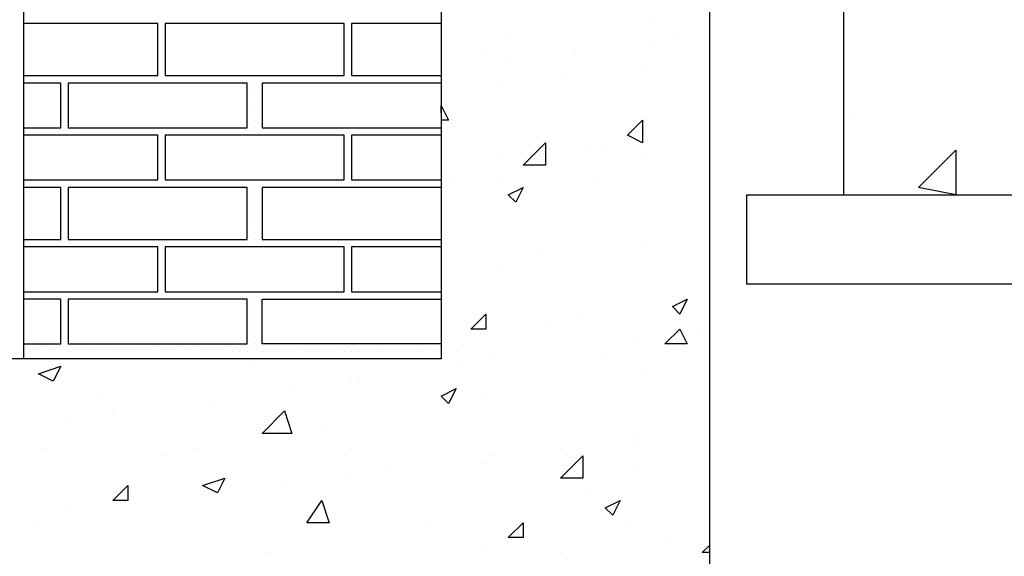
# Model space of a CAD drawing. Header units: metres. Extents: x 5.7 to 89.8, y 4 to 63.5.
# Tile 279 of 475: x 57.3 to 58.6, y 9.9 to 10.6. Entities that reach past the tile are written whole.
import ezdxf

# ---------------------------------------------------------------- set-up
doc = ezdxf.new("R2010")
doc.units = ezdxf.units.M
doc.header["$MEASUREMENT"] = 0
for name, color, linetype in [('PDF17_hatch', 7, 'Continuous'), ('PDF17_hatch-borshi', 7, 'Continuous'), ('PDF17_wall', 7, 'Continuous')]:
    doc.layers.add(name, color=color, linetype=linetype)

msp = doc.modelspace()

# ---------------------------------------------------------------- linework, layer by layer
at = {"layer": 'PDF17_hatch', "lineweight": 25}
for points in [[(58.1371, 10.5622), (58.1371, 10.5622)], [(57.9541, 10.543), (57.9541, 10.543)], [(58.1757, 10.543), (58.1757, 10.543)], [(58.1371, 10.5333), (58.1371, 10.5333)], [(57.9252, 10.5237), (57.9252, 10.5237)], [(57.9541, 10.5141), (57.9541, 10.5141)], [(58.0408, 10.5237), (58.0408, 10.5237)], [(58.1275, 10.5044), (58.1275, 10.5044)], [(58.0216, 10.4948), (58.0216, 10.4948)], [(57.9445, 10.4852), (57.9445, 10.4852)], [(58.2142, 10.4852), (58.2142, 10.4852)], [(57.8675, 10.4466), (57.8675, 10.4563), (57.8771, 10.437), (57.8675, 10.437)], [(58.3972, 10.4466), (58.3972, 10.4466)], [(57.9445, 10.3889), (57.9445, 10.3889)], [(58.0601, 10.3985), (58.0601, 10.3985)], [(58.0793, 10.3985), (58.0793, 10.3985)], [(58.1275, 10.3889), (58.1275, 10.3889)], [(57.8771, 10.36), (57.8771, 10.36)], [(57.9445, 10.36), (57.9445, 10.36)], [(58.0697, 10.36), (58.0697, 10.36)], [(58.2142, 10.2925), (58.2142, 10.2925)], [(58.1275, 10.2733), (58.1275, 10.2733)], [(57.9927, 10.2636), (57.9927, 10.2636)], [(57.9445, 10.2444), (57.9445, 10.2444)], [(58.0505, 10.1866), (58.0505, 10.1866)], [(58.0023, 10.177), (58.0023, 10.177)], [(58.1853, 10.1673), (58.1853, 10.1673)], [(58.2046, 10.1673), (58.2046, 10.1673)], [(58.1179, 10.1481), (58.1179, 10.1481)], [(58.1179, 10.1481), (58.1179, 10.1481)], [(57.8867, 10.1384), (57.8867, 10.1384)], [(57.9349, 10.1288), (57.9349, 10.1288)], [(58.0793, 10.1288), (58.0793, 10.1288)], [(57.6267, 10.1192), (57.6267, 10.1192)], [(57.8964, 10.1192), (57.8964, 10.1192)], [(58.1275, 10.1095), (58.1275, 10.1095)], [(57.7519, 10.0999), (57.7519, 10.0999)], [(57.7615, 10.0999), (57.7615, 10.0999)], [(57.6748, 10.0903), (57.6748, 10.0903)], [(57.4244, 10.0807), (57.4244, 10.0807)], [(57.5689, 10.071), (57.5689, 10.071)], [(57.9252, 10.0807), (57.9252, 10.0807)], [(57.4437, 10.0614), (57.4437, 10.0614)], [(57.3859, 10.0518), (57.3859, 10.0518)], [(57.7134, 10.0421), (57.7134, 10.0421)], [(58.1179, 10.0325), (58.1179, 10.0325)], [(58.1179, 10.0229), (58.1179, 10.0229)], [(57.357, 10.0132), (57.357, 10.0132)], [(57.5496, 10.0132), (57.5496, 10.0132)], [(58.0216, 10.0132), (58.0216, 10.0132)], [(57.5111, 10.0036), (57.5111, 10.0036)], [(57.7423, 10.0036), (57.7423, 10.0036)], [(57.9252, 9.994), (57.9252, 9.994)], [(57.9349, 10.0036), (57.9349, 10.0036)], [(57.8, 9.9843), (57.8, 9.9843)], [(58.1179, 9.9843), (58.1179, 9.9843)], [(57.7423, 9.9747), (57.7423, 9.9747)], [(57.5689, 9.9555), (57.5689, 9.9555)], [(57.5785, 9.9555), (57.5785, 9.9555)], [(57.6652, 9.9651), (57.6652, 9.9651)], [(58.0601, 9.9555), (58.0601, 9.9555)], [(57.3859, 9.9362), (57.3859, 9.9362)], [(57.3474, 9.9169), (57.3474, 9.9169)], [(57.8482, 9.9169), (57.8482, 9.9169)], [(58.1082, 9.9169), (58.1082, 9.9169)], [(58.1564, 9.8977), (58.1564, 9.8977)], [(57.6459, 9.8784), (57.6459, 9.8784)], [(57.9252, 9.888), (57.9252, 9.888)], [(58.0216, 9.8784), (58.0216, 9.8784)], [(58.2142, 9.8784), (58.2046, 9.8784), (58.2142, 9.888)]]:
    msp.add_lwpolyline(points, dxfattribs=at)
for points in [[(58.1275, 10.437), (58.1275, 10.4081), (58.1082, 10.4177)], [(58.0023, 10.3792), (57.9734, 10.3792), (58.0023, 10.4081)], [(58.532, 10.3407), (58.4839, 10.3503), (58.532, 10.3985)], [(57.9734, 10.3503), (57.9638, 10.3311), (57.9541, 10.3407)], [(58.1853, 10.2059), (58.1757, 10.1866), (58.166, 10.1962)], [(57.9252, 10.1866), (57.9252, 10.1673), (57.906, 10.1673)], [(58.1757, 10.1673), (58.1853, 10.1481), (58.1564, 10.1481)], [(57.3763, 10.1192), (57.3666, 10.0999), (57.3474, 10.1095)], [(57.8867, 10.0903), (57.8771, 10.071), (57.8675, 10.0807)], [(57.6748, 10.0325), (57.6363, 10.0325), (57.6652, 10.0614)], [(58.0505, 9.9747), (58.0216, 9.9747), (58.0505, 10.0036)], [(57.5882, 9.9747), (57.5785, 9.9555), (57.5593, 9.9651)], [(57.4629, 9.9651), (57.4629, 9.9458), (57.4437, 9.9458)], [(57.7134, 9.9458), (57.723, 9.9169), (57.6941, 9.9169)], [(58.0986, 9.9458), (58.089, 9.9266), (58.0793, 9.9362)], [(57.9734, 9.9169), (57.9734, 9.8977), (57.9541, 9.8977)]]:
    msp.add_lwpolyline(points, close=True, dxfattribs=at)
at = {"layer": 'PDF17_hatch-borshi', "lineweight": 18}
for points in [[(57.3474, 10.5622), (57.3474, 10.5622)], [(57.3474, 10.5622), (57.3474, 10.5622)], [(57.3666, 10.5622), (57.3666, 10.5622)], [(57.3666, 10.5622), (57.3666, 10.5622)], [(57.3763, 10.5622), (57.3763, 10.5622)], [(57.3955, 10.5622), (57.3955, 10.5622)], [(57.4052, 10.5622), (57.4052, 10.5622)], [(57.4052, 10.5622), (57.4052, 10.5622)], [(57.4148, 10.5622), (57.4148, 10.5622)], [(57.4341, 10.5622), (57.4341, 10.5622)], [(57.4341, 10.5622), (57.4341, 10.5622)], [(57.4437, 10.5622), (57.4437, 10.5622)], [(57.4437, 10.5622), (57.4437, 10.5622)], [(57.4533, 10.5622), (57.4533, 10.5622)], [(57.4629, 10.5622), (57.4629, 10.5622)], [(57.4629, 10.5622), (57.4629, 10.5622)], [(57.4726, 10.5622), (57.4726, 10.5622)], [(57.4726, 10.5622), (57.4726, 10.5622)], [(57.4822, 10.5622), (57.4822, 10.5622)], [(57.4822, 10.5622), (57.4822, 10.5622)], [(57.4918, 10.5622), (57.4918, 10.5622)], [(57.4918, 10.5622), (57.4918, 10.5622)], [(57.5015, 10.5622), (57.5015, 10.5622)], [(57.5015, 10.5622), (57.5015, 10.5622)], [(57.5015, 10.5622), (57.5015, 10.5622)], [(57.5111, 10.5622), (57.5111, 10.5622)], [(57.5111, 10.5526), (57.5111, 10.5526)], [(57.5207, 10.5622), (57.5207, 10.5622)], [(57.5304, 10.5622), (57.5304, 10.5622)], [(57.5304, 10.5622), (57.5304, 10.5622)], [(57.54, 10.5622), (57.54, 10.5622)], [(57.5496, 10.5622), (57.5496, 10.5622)], [(57.5593, 10.5622), (57.5593, 10.5622)], [(57.5593, 10.5622), (57.5593, 10.5622)], [(57.5785, 10.5622), (57.5785, 10.5622)], [(57.5785, 10.5622), (57.5785, 10.5622)], [(57.5785, 10.5622), (57.5785, 10.5622)], [(57.5882, 10.5622), (57.5882, 10.5622)], [(57.5882, 10.5622), (57.5882, 10.5622)], [(57.6074, 10.5622), (57.6074, 10.5622)], [(57.6074, 10.5622), (57.6074, 10.5622)], [(57.617, 10.5622), (57.617, 10.5622)], [(57.617, 10.5622), (57.617, 10.5622)], [(57.6267, 10.5622), (57.6267, 10.5622)], [(57.6267, 10.5622), (57.6267, 10.5622)], [(57.6363, 10.5622), (57.6363, 10.5622)], [(57.6363, 10.5622), (57.6363, 10.5622)], [(57.6459, 10.5622), (57.6459, 10.5622)], [(57.6459, 10.5622), (57.6459, 10.5622)], [(57.6556, 10.5622), (57.6556, 10.5622)], [(57.6556, 10.5622), (57.6556, 10.5622)], [(57.6556, 10.5622), (57.6556, 10.5622)], [(57.6652, 10.5622), (57.6652, 10.5622)], [(57.6748, 10.5622), (57.6748, 10.5622)], [(57.6748, 10.5622), (57.6748, 10.5622)], [(57.6748, 10.5622), (57.6748, 10.5622)], [(57.6845, 10.5622), (57.6845, 10.5622)], [(57.6941, 10.5622), (57.6941, 10.5622)], [(57.7037, 10.5622), (57.7037, 10.5622)], [(57.7037, 10.5622), (57.7037, 10.5622)], [(57.7326, 10.5622), (57.7326, 10.5622)], [(57.7326, 10.5622), (57.7326, 10.5622)], [(57.7326, 10.5622), (57.7326, 10.5622)], [(57.7423, 10.5526), (57.7423, 10.5526)], [(57.7423, 10.5526), (57.7423, 10.5526)], [(57.7519, 10.5622), (57.7519, 10.5622)], [(57.7519, 10.5526), (57.7519, 10.5526)], [(57.7519, 10.5526), (57.7519, 10.5526)], [(57.7615, 10.5622), (57.7615, 10.5622)], [(57.7711, 10.5622), (57.7711, 10.5622)], [(57.7808, 10.5622), (57.7808, 10.5622)], [(57.7904, 10.5622), (57.7904, 10.5622)], [(57.8, 10.5622), (57.8, 10.5622)], [(57.8097, 10.5622), (57.8097, 10.5622)], [(57.8097, 10.5622), (57.8097, 10.5622)], [(57.8193, 10.5622), (57.8193, 10.5622)], [(57.8193, 10.5622), (57.8193, 10.5622)], [(57.8289, 10.5622), (57.8289, 10.5622)], [(57.8386, 10.5622), (57.8386, 10.5622)], [(57.8482, 10.5622), (57.8482, 10.5622)], [(57.8482, 10.5622), (57.8482, 10.5622)], [(57.8482, 10.5622), (57.8482, 10.5622)], [(57.8578, 10.5622), (57.8578, 10.5622)], [(57.8578, 10.5622), (57.8578, 10.5622)], [(57.5015, 10.543), (57.5015, 10.543)], [(57.5111, 10.543), (57.5111, 10.543)], [(57.5111, 10.543), (57.5111, 10.543)], [(57.5015, 10.5333), (57.5015, 10.5333)], [(57.5111, 10.5333), (57.5111, 10.5333)], [(57.7423, 10.5333), (57.7423, 10.5333)], [(57.3281, 10.5141), (57.3281, 10.5141)], [(57.3281, 10.5141), (57.3281, 10.5141)], [(57.5015, 10.5141), (57.5015, 10.5141)], [(57.5111, 10.5237), (57.5111, 10.5237)], [(57.5111, 10.5141), (57.5111, 10.5141)], [(57.5111, 10.5141), (57.5111, 10.5141)], [(57.7423, 10.5237), (57.7423, 10.5237)], [(57.7423, 10.5237), (57.7423, 10.5237)], [(57.7423, 10.5141), (57.7423, 10.5141)], [(57.7423, 10.5141), (57.7423, 10.5141)], [(57.7423, 10.5141), (57.7423, 10.5141)], [(57.7519, 10.5237), (57.7519, 10.5237)], [(57.7519, 10.5141), (57.7519, 10.5141)], [(57.5111, 10.5044), (57.5111, 10.5044)], [(57.7519, 10.5044), (57.7519, 10.5044)], [(57.3281, 10.4948), (57.3281, 10.4948)], [(57.3377, 10.4948), (57.3377, 10.4948)], [(57.3377, 10.4948), (57.3377, 10.4948)], [(57.3474, 10.4948), (57.3474, 10.4948)], [(57.357, 10.4948), (57.357, 10.4948)], [(57.357, 10.4948), (57.357, 10.4948)], [(57.3666, 10.4948), (57.3666, 10.4948)], [(57.3666, 10.4948), (57.3666, 10.4948)], [(57.3666, 10.4948), (57.3666, 10.4948)], [(57.3955, 10.4948), (57.3955, 10.4948)], [(57.3955, 10.4948), (57.3955, 10.4948)], [(57.3955, 10.4948), (57.3955, 10.4948)], [(57.4052, 10.4948), (57.4052, 10.4948)], [(57.4244, 10.4948), (57.4244, 10.4948)], [(57.4244, 10.4948), (57.4244, 10.4948)], [(57.4341, 10.4948), (57.4341, 10.4948)], [(57.4437, 10.4948), (57.4437, 10.4948)], [(57.4533, 10.4948), (57.4533, 10.4948)], [(57.4726, 10.4948), (57.4726, 10.4948)], [(57.4726, 10.4948), (57.4726, 10.4948)], [(57.4822, 10.4948), (57.4822, 10.4948)], [(57.4918, 10.4948), (57.4918, 10.4948)], [(57.4918, 10.4948), (57.4918, 10.4948)], [(57.5015, 10.4948), (57.5015, 10.4948)], [(57.5111, 10.4948), (57.5111, 10.4948)], [(57.5111, 10.4948), (57.5111, 10.4948)], [(57.5207, 10.4948), (57.5207, 10.4948)], [(57.5207, 10.4948), (57.5207, 10.4948)], [(57.5207, 10.4948), (57.5207, 10.4948)], [(57.5304, 10.4948), (57.5304, 10.4948)], [(57.54, 10.4948), (57.54, 10.4948)], [(57.5496, 10.4948), (57.5496, 10.4948)], [(57.5496, 10.4948), (57.5496, 10.4948)], [(57.5496, 10.4948), (57.5496, 10.4948)], [(57.5689, 10.4948), (57.5689, 10.4948)], [(57.5785, 10.4948), (57.5785, 10.4948)], [(57.5882, 10.4948), (57.5882, 10.4948)], [(57.5978, 10.4948), (57.5978, 10.4948)], [(57.6074, 10.4948), (57.6074, 10.4948)], [(57.617, 10.4948), (57.617, 10.4948)], [(57.6267, 10.4948), (57.6267, 10.4948)], [(57.6363, 10.4948), (57.6363, 10.4948)], [(57.6459, 10.4948), (57.6459, 10.4948)], [(57.6556, 10.4948), (57.6556, 10.4948)], [(57.6652, 10.4948), (57.6652, 10.4948)], [(57.6652, 10.4948), (57.6652, 10.4948)], [(57.6652, 10.4948), (57.6652, 10.4948)], [(57.6748, 10.4948), (57.6748, 10.4948)], [(57.6845, 10.4948), (57.6845, 10.4948)], [(57.6941, 10.4948), (57.6941, 10.4948)], [(57.6941, 10.4948), (57.6941, 10.4948)], [(57.6941, 10.4948), (57.6941, 10.4948)], [(57.7037, 10.4948), (57.7037, 10.4948)], [(57.7134, 10.4948), (57.7134, 10.4948)], [(57.723, 10.4948), (57.723, 10.4948)], [(57.723, 10.4948), (57.723, 10.4948)], [(57.723, 10.4948), (57.723, 10.4948)], [(57.7326, 10.4948), (57.7326, 10.4948)], [(57.7326, 10.4948), (57.7326, 10.4948)], [(57.7423, 10.4948), (57.7423, 10.4948)], [(57.7423, 10.4948), (57.7423, 10.4948)], [(57.7519, 10.4948), (57.7519, 10.4948)], [(57.7711, 10.4948), (57.7711, 10.4948)], [(57.7808, 10.4948), (57.7808, 10.4948)], [(57.7808, 10.4948), (57.7808, 10.4948)], [(57.8097, 10.4948), (57.8097, 10.4948)], [(57.8097, 10.4948), (57.8097, 10.4948)], [(57.8097, 10.4948), (57.8097, 10.4948)], [(57.8289, 10.4948), (57.8289, 10.4948)], [(57.8386, 10.4948), (57.8386, 10.4948)], [(57.8482, 10.4948), (57.8482, 10.4948)], [(57.8578, 10.4948), (57.8578, 10.4948)], [(57.8578, 10.4948), (57.8578, 10.4948)], [(57.3474, 10.4852), (57.3474, 10.4852)], [(57.3763, 10.4852), (57.3763, 10.4852)], [(57.3763, 10.4852), (57.3763, 10.4852)], [(57.3859, 10.4852), (57.3859, 10.4852)], [(57.4052, 10.4852), (57.4052, 10.4852)], [(57.4052, 10.4852), (57.4052, 10.4852)], [(57.4341, 10.4852), (57.4341, 10.4852)], [(57.4437, 10.4852), (57.4437, 10.4852)], [(57.4629, 10.4852), (57.4629, 10.4852)], [(57.4629, 10.4852), (57.4629, 10.4852)], [(57.4726, 10.4852), (57.4726, 10.4852)], [(57.4822, 10.4852), (57.4822, 10.4852)], [(57.4918, 10.4852), (57.4918, 10.4852)], [(57.5207, 10.4852), (57.5207, 10.4852)], [(57.5207, 10.4852), (57.5207, 10.4852)], [(57.5496, 10.4852), (57.5496, 10.4852)], [(57.5593, 10.4852), (57.5593, 10.4852)], [(57.5785, 10.4852), (57.5785, 10.4852)], [(57.5785, 10.4852), (57.5785, 10.4852)], [(57.6074, 10.4852), (57.6074, 10.4852)], [(57.6074, 10.4852), (57.6074, 10.4852)], [(57.6267, 10.4852), (57.6267, 10.4852)], [(57.6267, 10.4852), (57.6267, 10.4852)], [(57.6363, 10.4852), (57.6363, 10.4852)], [(57.6363, 10.4852), (57.6363, 10.4852)], [(57.6459, 10.4852), (57.6459, 10.4852)], [(57.6556, 10.4852), (57.6556, 10.4852)], [(57.6556, 10.4852), (57.6556, 10.4852)], [(57.6652, 10.4852), (57.6652, 10.4852)], [(57.6652, 10.4852), (57.6652, 10.4852)], [(57.6845, 10.4852), (57.6845, 10.4852)], [(57.6941, 10.4852), (57.6941, 10.4852)], [(57.7037, 10.4852), (57.7037, 10.4852)], [(57.723, 10.4852), (57.723, 10.4852)], [(57.7326, 10.4852), (57.7326, 10.4852)], [(57.7519, 10.4852), (57.7519, 10.4852)], [(57.7519, 10.4852), (57.7519, 10.4852)], [(57.7808, 10.4852), (57.7808, 10.4852)], [(57.8193, 10.4852), (57.8193, 10.4852)], [(57.8386, 10.4852), (57.8386, 10.4852)], [(57.8482, 10.4852), (57.8482, 10.4852)], [(57.8482, 10.4852), (57.8482, 10.4852)], [(57.3763, 10.4755), (57.3763, 10.4755)], [(57.3763, 10.4755), (57.3763, 10.4755)], [(57.3763, 10.4659), (57.3763, 10.4659)], [(57.3859, 10.4755), (57.3859, 10.4755)], [(57.3859, 10.4659), (57.3859, 10.4659)], [(57.6267, 10.4755), (57.6267, 10.4755)], [(57.3281, 10.4563), (57.3281, 10.4563)], [(57.3763, 10.4563), (57.3763, 10.4563)], [(57.3859, 10.4563), (57.3859, 10.4563)], [(57.6267, 10.4563), (57.6267, 10.4563)], [(57.6267, 10.4563), (57.6267, 10.4563)], [(57.3763, 10.4466), (57.3763, 10.4466)], [(57.3859, 10.4466), (57.3859, 10.4466)], [(57.3859, 10.4466), (57.3859, 10.4466)], [(57.617, 10.4466), (57.617, 10.4466)], [(57.6363, 10.4466), (57.6363, 10.4466)], [(57.3281, 10.437), (57.3281, 10.437)], [(57.3377, 10.4274), (57.3377, 10.4274)], [(57.357, 10.4274), (57.357, 10.4274)], [(57.357, 10.4274), (57.357, 10.4274)], [(57.3666, 10.4274), (57.3666, 10.4274)], [(57.3763, 10.437), (57.3763, 10.437)], [(57.3763, 10.4274), (57.3763, 10.4274)], [(57.3763, 10.4274), (57.3763, 10.4274)], [(57.3859, 10.437), (57.3859, 10.437)], [(57.3859, 10.4274), (57.3859, 10.4274)], [(57.4341, 10.4274), (57.4341, 10.4274)], [(57.4726, 10.4274), (57.4726, 10.4274)], [(57.5111, 10.4274), (57.5111, 10.4274)], [(57.5207, 10.4274), (57.5207, 10.4274)], [(57.5304, 10.4274), (57.5304, 10.4274)], [(57.54, 10.4274), (57.54, 10.4274)], [(57.5496, 10.4274), (57.5496, 10.4274)], [(57.5496, 10.4274), (57.5496, 10.4274)], [(57.5496, 10.4274), (57.5496, 10.4274)], [(57.5689, 10.4274), (57.5689, 10.4274)], [(57.5689, 10.4274), (57.5689, 10.4274)], [(57.5882, 10.4274), (57.5882, 10.4274)], [(57.5978, 10.4274), (57.5978, 10.4274)], [(57.617, 10.437), (57.617, 10.437)], [(57.6267, 10.437), (57.6267, 10.437)], [(57.6267, 10.437), (57.6267, 10.437)], [(57.6267, 10.4274), (57.6267, 10.4274)], [(57.6267, 10.4274), (57.6267, 10.4274)], [(57.6459, 10.4274), (57.6459, 10.4274)], [(57.6652, 10.4274), (57.6652, 10.4274)], [(57.6748, 10.4274), (57.6748, 10.4274)], [(57.6941, 10.4274), (57.6941, 10.4274)], [(57.7037, 10.4274), (57.7037, 10.4274)], [(57.7134, 10.4274), (57.7134, 10.4274)], [(57.723, 10.4274), (57.723, 10.4274)], [(57.723, 10.4274), (57.723, 10.4274)], [(57.7326, 10.4274), (57.7326, 10.4274)], [(57.7423, 10.4274), (57.7423, 10.4274)], [(57.7423, 10.4274), (57.7423, 10.4274)], [(57.7423, 10.4274), (57.7423, 10.4274)], [(57.7519, 10.4274), (57.7519, 10.4274)], [(57.7711, 10.4274), (57.7711, 10.4274)], [(57.7711, 10.4274), (57.7711, 10.4274)], [(57.8, 10.4274), (57.8, 10.4274)], [(57.8097, 10.4274), (57.8097, 10.4274)], [(57.8193, 10.4274), (57.8193, 10.4274)], [(57.8482, 10.4274), (57.8482, 10.4274)], [(57.3281, 10.4177), (57.3281, 10.4177)], [(57.3377, 10.4177), (57.3377, 10.4177)], [(57.3474, 10.4177), (57.3474, 10.4177)], [(57.3666, 10.4177), (57.3666, 10.4177)], [(57.3666, 10.4177), (57.3666, 10.4177)], [(57.3763, 10.4177), (57.3763, 10.4177)], [(57.3955, 10.4177), (57.3955, 10.4177)], [(57.3955, 10.4177), (57.3955, 10.4177)], [(57.4052, 10.4177), (57.4052, 10.4177)], [(57.4244, 10.4177), (57.4244, 10.4177)], [(57.4244, 10.4177), (57.4244, 10.4177)], [(57.4437, 10.4177), (57.4437, 10.4177)], [(57.4437, 10.4177), (57.4437, 10.4177)], [(57.4533, 10.4177), (57.4533, 10.4177)], [(57.4726, 10.4177), (57.4726, 10.4177)], [(57.4822, 10.4177), (57.4822, 10.4177)], [(57.4822, 10.4177), (57.4822, 10.4177)], [(57.4918, 10.4177), (57.4918, 10.4177)], [(57.5015, 10.4177), (57.5015, 10.4177)], [(57.5015, 10.4177), (57.5015, 10.4177)], [(57.5111, 10.4177), (57.5111, 10.4177)], [(57.5111, 10.4177), (57.5111, 10.4177)], [(57.5207, 10.4177), (57.5207, 10.4177)], [(57.54, 10.4177), (57.54, 10.4177)], [(57.5689, 10.4177), (57.5689, 10.4177)], [(57.5978, 10.4177), (57.5978, 10.4177)], [(57.6267, 10.4177), (57.6267, 10.4177)], [(57.6556, 10.4177), (57.6556, 10.4177)], [(57.6845, 10.4177), (57.6845, 10.4177)], [(57.6845, 10.4177), (57.6845, 10.4177)], [(57.7037, 10.4177), (57.7037, 10.4177)], [(57.7134, 10.4177), (57.7134, 10.4177)], [(57.7423, 10.4177), (57.7423, 10.4177)], [(57.7423, 10.4177), (57.7423, 10.4177)], [(57.7711, 10.4177), (57.7711, 10.4177)], [(57.8, 10.4177), (57.8, 10.4177)], [(57.8193, 10.4177), (57.8193, 10.4177)], [(57.8386, 10.4177), (57.8386, 10.4177)], [(57.8482, 10.4177), (57.8482, 10.4177)], [(57.8578, 10.4177), (57.8578, 10.4177)], [(57.8675, 10.4177), (57.8675, 10.4177)], [(57.3281, 10.4081), (57.3281, 10.4081)], [(57.3281, 10.3889), (57.3281, 10.3889)], [(57.3281, 10.3889), (57.3281, 10.3889)], [(57.3281, 10.3792), (57.3281, 10.3792)], [(57.3281, 10.3503), (57.3281, 10.3503)], [(57.3377, 10.36), (57.3377, 10.36)], [(57.3377, 10.3503), (57.3377, 10.3503)], [(57.3474, 10.3503), (57.3474, 10.3503)], [(57.357, 10.3503), (57.357, 10.3503)], [(57.357, 10.3503), (57.357, 10.3503)], [(57.3666, 10.36), (57.3666, 10.36)], [(57.3666, 10.3503), (57.3666, 10.3503)], [(57.3666, 10.3503), (57.3666, 10.3503)], [(57.3763, 10.3503), (57.3763, 10.3503)], [(57.3763, 10.3503), (57.3763, 10.3503)], [(57.3859, 10.36), (57.3859, 10.36)], [(57.3859, 10.36), (57.3859, 10.36)], [(57.3859, 10.3503), (57.3859, 10.3503)], [(57.3955, 10.36), (57.3955, 10.36)], [(57.4052, 10.3503), (57.4052, 10.3503)], [(57.4052, 10.3503), (57.4052, 10.3503)], [(57.4148, 10.36), (57.4148, 10.36)], [(57.4148, 10.3503), (57.4148, 10.3503)], [(57.4244, 10.3503), (57.4244, 10.3503)], [(57.4341, 10.36), (57.4341, 10.36)], [(57.4341, 10.36), (57.4341, 10.36)], [(57.4437, 10.3503), (57.4437, 10.3503)], [(57.4437, 10.3503), (57.4437, 10.3503)], [(57.4533, 10.3503), (57.4533, 10.3503)], [(57.4629, 10.36), (57.4629, 10.36)], [(57.4726, 10.36), (57.4726, 10.36)], [(57.4726, 10.3503), (57.4726, 10.3503)], [(57.4726, 10.3503), (57.4726, 10.3503)], [(57.4822, 10.3503), (57.4822, 10.3503)], [(57.5015, 10.3503), (57.5015, 10.3503)], [(57.5015, 10.3503), (57.5015, 10.3503)], [(57.5015, 10.3503), (57.5015, 10.3503)], [(57.5111, 10.36), (57.5111, 10.36)], [(57.5111, 10.36), (57.5111, 10.36)], [(57.5111, 10.3503), (57.5111, 10.3503)], [(57.5207, 10.3503), (57.5207, 10.3503)], [(57.5207, 10.3503), (57.5207, 10.3503)], [(57.5207, 10.3503), (57.5207, 10.3503)], [(57.5304, 10.3503), (57.5304, 10.3503)], [(57.5304, 10.3503), (57.5304, 10.3503)], [(57.54, 10.3503), (57.54, 10.3503)], [(57.5496, 10.36), (57.5496, 10.36)], [(57.5496, 10.3503), (57.5496, 10.3503)], [(57.5496, 10.3503), (57.5496, 10.3503)], [(57.5593, 10.3503), (57.5593, 10.3503)], [(57.5593, 10.3503), (57.5593, 10.3503)], [(57.5689, 10.36), (57.5689, 10.36)], [(57.5689, 10.3503), (57.5689, 10.3503)], [(57.5689, 10.3503), (57.5689, 10.3503)], [(57.5785, 10.36), (57.5785, 10.36)], [(57.5785, 10.3503), (57.5785, 10.3503)], [(57.5882, 10.36), (57.5882, 10.36)], [(57.5882, 10.3503), (57.5882, 10.3503)], [(57.5882, 10.3503), (57.5882, 10.3503)], [(57.5978, 10.3503), (57.5978, 10.3503)], [(57.5978, 10.3503), (57.5978, 10.3503)], [(57.5978, 10.3503), (57.5978, 10.3503)], [(57.617, 10.3503), (57.617, 10.3503)], [(57.6267, 10.36), (57.6267, 10.36)], [(57.6267, 10.3503), (57.6267, 10.3503)], [(57.6267, 10.3503), (57.6267, 10.3503)], [(57.6363, 10.3503), (57.6363, 10.3503)], [(57.6459, 10.3503), (57.6459, 10.3503)], [(57.6459, 10.3503), (57.6459, 10.3503)], [(57.6556, 10.3503), (57.6556, 10.3503)], [(57.6652, 10.3503), (57.6652, 10.3503)], [(57.6748, 10.3503), (57.6748, 10.3503)], [(57.6748, 10.3503), (57.6748, 10.3503)], [(57.6845, 10.3503), (57.6845, 10.3503)], [(57.6941, 10.3503), (57.6941, 10.3503)], [(57.7037, 10.3503), (57.7037, 10.3503)], [(57.7037, 10.3503), (57.7037, 10.3503)], [(57.7037, 10.3503), (57.7037, 10.3503)], [(57.7134, 10.3503), (57.7134, 10.3503)], [(57.7134, 10.3503), (57.7134, 10.3503)], [(57.723, 10.3503), (57.723, 10.3503)], [(57.7326, 10.3503), (57.7326, 10.3503)], [(57.7423, 10.3503), (57.7423, 10.3503)], [(57.7423, 10.3503), (57.7423, 10.3503)], [(57.7423, 10.3503), (57.7423, 10.3503)], [(57.7519, 10.3503), (57.7519, 10.3503)], [(57.7519, 10.3503), (57.7519, 10.3503)], [(57.7615, 10.36), (57.7615, 10.36)], [(57.7711, 10.3503), (57.7711, 10.3503)], [(57.7711, 10.3503), (57.7711, 10.3503)], [(57.7808, 10.3503), (57.7808, 10.3503)], [(57.8, 10.3503), (57.8, 10.3503)], [(57.8, 10.3503), (57.8, 10.3503)], [(57.8193, 10.3503), (57.8193, 10.3503)], [(57.8193, 10.3503), (57.8193, 10.3503)], [(57.8289, 10.3503), (57.8289, 10.3503)], [(57.8482, 10.3503), (57.8482, 10.3503)], [(57.8578, 10.3503), (57.8578, 10.3503)], [(57.8578, 10.3503), (57.8578, 10.3503)], [(57.3763, 10.3407), (57.3763, 10.3407)], [(57.3763, 10.3407), (57.3763, 10.3407)], [(57.6267, 10.3407), (57.6267, 10.3407)], [(57.3281, 10.3311), (57.3281, 10.3311)], [(57.3763, 10.3311), (57.3763, 10.3311)], [(57.3763, 10.3311), (57.3763, 10.3311)], [(57.6267, 10.3311), (57.6267, 10.3311)], [(57.3281, 10.3214), (57.3281, 10.3214)], [(57.3281, 10.3118), (57.3281, 10.3118)], [(57.3763, 10.3118), (57.3763, 10.3118)], [(57.3859, 10.3118), (57.3859, 10.3118)], [(57.6267, 10.3214), (57.6267, 10.3214)], [(57.6267, 10.3214), (57.6267, 10.3214)], [(57.6267, 10.3118), (57.6267, 10.3118)], [(57.6267, 10.3118), (57.6267, 10.3118)], [(57.6363, 10.3214), (57.6363, 10.3214)], [(57.3281, 10.3022), (57.3281, 10.3022)], [(57.3763, 10.3022), (57.3763, 10.3022)], [(57.3763, 10.3022), (57.3763, 10.3022)], [(57.3763, 10.3022), (57.3763, 10.3022)], [(57.3859, 10.3022), (57.3859, 10.3022)], [(57.3281, 10.2925), (57.3281, 10.2925)], [(57.3763, 10.2925), (57.3763, 10.2925)], [(57.6267, 10.2925), (57.6267, 10.2925)], [(57.6267, 10.2925), (57.6267, 10.2925)], [(57.6267, 10.2925), (57.6267, 10.2925)], [(57.3281, 10.2829), (57.3281, 10.2829)], [(57.3281, 10.2829), (57.3281, 10.2829)], [(57.3281, 10.2733), (57.3281, 10.2733)], [(57.3281, 10.2733), (57.3281, 10.2733)], [(57.3377, 10.2829), (57.3377, 10.2829)], [(57.3377, 10.2733), (57.3377, 10.2733)], [(57.3474, 10.2733), (57.3474, 10.2733)], [(57.357, 10.2829), (57.357, 10.2829)], [(57.357, 10.2733), (57.357, 10.2733)], [(57.3666, 10.2829), (57.3666, 10.2829)], [(57.3666, 10.2829), (57.3666, 10.2829)], [(57.3666, 10.2829), (57.3666, 10.2829)], [(57.3763, 10.2829), (57.3763, 10.2829)], [(57.3763, 10.2733), (57.3763, 10.2733)], [(57.3859, 10.2829), (57.3859, 10.2829)], [(57.3859, 10.2829), (57.3859, 10.2829)], [(57.3955, 10.2829), (57.3955, 10.2829)], [(57.4052, 10.2829), (57.4052, 10.2829)], [(57.4052, 10.2829), (57.4052, 10.2829)], [(57.4052, 10.2733), (57.4052, 10.2733)], [(57.4148, 10.2829), (57.4148, 10.2829)], [(57.4148, 10.2829), (57.4148, 10.2829)], [(57.4341, 10.2733), (57.4341, 10.2733)], [(57.4437, 10.2829), (57.4437, 10.2829)], [(57.4437, 10.2829), (57.4437, 10.2829)], [(57.4533, 10.2733), (57.4533, 10.2733)], [(57.4629, 10.2829), (57.4629, 10.2829)], [(57.4629, 10.2733), (57.4629, 10.2733)], [(57.4822, 10.2829), (57.4822, 10.2829)], [(57.4822, 10.2733), (57.4822, 10.2733)], [(57.4822, 10.2733), (57.4822, 10.2733)], [(57.4918, 10.2829), (57.4918, 10.2829)], [(57.5015, 10.2733), (57.5015, 10.2733)], [(57.5015, 10.2733), (57.5015, 10.2733)], [(57.5015, 10.2733), (57.5015, 10.2733)], [(57.5111, 10.2829), (57.5111, 10.2829)], [(57.5111, 10.2829), (57.5111, 10.2829)], [(57.5207, 10.2829), (57.5207, 10.2829)], [(57.5304, 10.2733), (57.5304, 10.2733)], [(57.5304, 10.2733), (57.5304, 10.2733)], [(57.5304, 10.2733), (57.5304, 10.2733)], [(57.54, 10.2829), (57.54, 10.2829)], [(57.54, 10.2733), (57.54, 10.2733)], [(57.5496, 10.2829), (57.5496, 10.2829)], [(57.5496, 10.2829), (57.5496, 10.2829)], [(57.5496, 10.2733), (57.5496, 10.2733)], [(57.5593, 10.2733), (57.5593, 10.2733)], [(57.5593, 10.2733), (57.5593, 10.2733)], [(57.5689, 10.2829), (57.5689, 10.2829)], [(57.5689, 10.2829), (57.5689, 10.2829)], [(57.5785, 10.2829), (57.5785, 10.2829)], [(57.5785, 10.2733), (57.5785, 10.2733)], [(57.5882, 10.2829), (57.5882, 10.2829)], [(57.5882, 10.2829), (57.5882, 10.2829)], [(57.5882, 10.2733), (57.5882, 10.2733)], [(57.5978, 10.2829), (57.5978, 10.2829)], [(57.5978, 10.2829), (57.5978, 10.2829)], [(57.5978, 10.2733), (57.5978, 10.2733)], [(57.6074, 10.2829), (57.6074, 10.2829)], [(57.617, 10.2733), (57.617, 10.2733)], [(57.6267, 10.2829), (57.6267, 10.2829)], [(57.6267, 10.2829), (57.6267, 10.2829)], [(57.6363, 10.2733), (57.6363, 10.2733)], [(57.6459, 10.2733), (57.6459, 10.2733)], [(57.6556, 10.2829), (57.6556, 10.2829)], [(57.6652, 10.2829), (57.6652, 10.2829)], [(57.6748, 10.2829), (57.6748, 10.2829)], [(57.6748, 10.2733), (57.6748, 10.2733)], [(57.6748, 10.2733), (57.6748, 10.2733)], [(57.7037, 10.2829), (57.7037, 10.2829)], [(57.7037, 10.2829), (57.7037, 10.2829)], [(57.7037, 10.2733), (57.7037, 10.2733)], [(57.7134, 10.2733), (57.7134, 10.2733)], [(57.7134, 10.2733), (57.7134, 10.2733)], [(57.723, 10.2829), (57.723, 10.2829)], [(57.7326, 10.2829), (57.7326, 10.2829)], [(57.7326, 10.2733), (57.7326, 10.2733)], [(57.7326, 10.2733), (57.7326, 10.2733)], [(57.7423, 10.2829), (57.7423, 10.2829)], [(57.7423, 10.2829), (57.7423, 10.2829)], [(57.7519, 10.2829), (57.7519, 10.2829)], [(57.7519, 10.2829), (57.7519, 10.2829)], [(57.7519, 10.2733), (57.7519, 10.2733)], [(57.7615, 10.2829), (57.7615, 10.2829)], [(57.7615, 10.2733), (57.7615, 10.2733)], [(57.7711, 10.2829), (57.7711, 10.2829)], [(57.7711, 10.2829), (57.7711, 10.2829)], [(57.7808, 10.2829), (57.7808, 10.2829)], [(57.7808, 10.2829), (57.7808, 10.2829)], [(57.7904, 10.2829), (57.7904, 10.2829)], [(57.7904, 10.2733), (57.7904, 10.2733)], [(57.8, 10.2829), (57.8, 10.2829)], [(57.8193, 10.2829), (57.8193, 10.2829)], [(57.8193, 10.2733), (57.8193, 10.2733)], [(57.8289, 10.2829), (57.8289, 10.2829)], [(57.8482, 10.2829), (57.8482, 10.2829)], [(57.8482, 10.2733), (57.8482, 10.2733)], [(57.8578, 10.2829), (57.8578, 10.2829)], [(57.5015, 10.2636), (57.5015, 10.2636)], [(57.7519, 10.2636), (57.7519, 10.2636)], [(57.7519, 10.2636), (57.7519, 10.2636)], [(57.3281, 10.254), (57.3281, 10.254)], [(57.5015, 10.254), (57.5015, 10.254)], [(57.5015, 10.254), (57.5015, 10.254)], [(57.5111, 10.254), (57.5111, 10.254)], [(57.5111, 10.254), (57.5111, 10.254)], [(57.5111, 10.254), (57.5111, 10.254)], [(57.7423, 10.254), (57.7423, 10.254)], [(57.7423, 10.254), (57.7423, 10.254)], [(57.7519, 10.254), (57.7519, 10.254)], [(57.5015, 10.2444), (57.5015, 10.2444)], [(57.5015, 10.2444), (57.5015, 10.2444)], [(57.7423, 10.2348), (57.7423, 10.2348)], [(57.7519, 10.2444), (57.7519, 10.2444)], [(57.7519, 10.2444), (57.7519, 10.2444)], [(57.7519, 10.2348), (57.7519, 10.2348)], [(57.7519, 10.2348), (57.7519, 10.2348)], [(57.7519, 10.2348), (57.7519, 10.2348)], [(57.3281, 10.2251), (57.3281, 10.2251)], [(57.3281, 10.2251), (57.3281, 10.2251)], [(57.5015, 10.2251), (57.5015, 10.2251)], [(57.5015, 10.2251), (57.5015, 10.2251)], [(57.5111, 10.2251), (57.5111, 10.2251)], [(57.5111, 10.2251), (57.5111, 10.2251)], [(57.7519, 10.2251), (57.7519, 10.2251)], [(57.7519, 10.2251), (57.7519, 10.2251)], [(57.3281, 10.2155), (57.3281, 10.2155)], [(57.3666, 10.2155), (57.3666, 10.2155)], [(57.3666, 10.2155), (57.3666, 10.2155)], [(57.4052, 10.2155), (57.4052, 10.2155)], [(57.4148, 10.2155), (57.4148, 10.2155)], [(57.4148, 10.2155), (57.4148, 10.2155)], [(57.4341, 10.2155), (57.4341, 10.2155)], [(57.4437, 10.2155), (57.4437, 10.2155)], [(57.4437, 10.2155), (57.4437, 10.2155)], [(57.4629, 10.2155), (57.4629, 10.2155)], [(57.4918, 10.2155), (57.4918, 10.2155)], [(57.5111, 10.2155), (57.5111, 10.2155)], [(57.5111, 10.2155), (57.5111, 10.2155)], [(57.5207, 10.2155), (57.5207, 10.2155)], [(57.54, 10.2155), (57.54, 10.2155)], [(57.5689, 10.2155), (57.5689, 10.2155)], [(57.5882, 10.2155), (57.5882, 10.2155)], [(57.5882, 10.2155), (57.5882, 10.2155)], [(57.5978, 10.2155), (57.5978, 10.2155)], [(57.6074, 10.2155), (57.6074, 10.2155)], [(57.617, 10.2155), (57.617, 10.2155)], [(57.617, 10.2155), (57.617, 10.2155)], [(57.6267, 10.2155), (57.6267, 10.2155)], [(57.6267, 10.2155), (57.6267, 10.2155)], [(57.6459, 10.2155), (57.6459, 10.2155)], [(57.6652, 10.2155), (57.6652, 10.2155)], [(57.6652, 10.2155), (57.6652, 10.2155)], [(57.6941, 10.2155), (57.6941, 10.2155)], [(57.7037, 10.2155), (57.7037, 10.2155)], [(57.7134, 10.2155), (57.7134, 10.2155)], [(57.7423, 10.2155), (57.7423, 10.2155)], [(57.7423, 10.2155), (57.7423, 10.2155)], [(57.7615, 10.2155), (57.7615, 10.2155)], [(57.7808, 10.2155), (57.7808, 10.2155)], [(57.7808, 10.2155), (57.7808, 10.2155)], [(57.7904, 10.2155), (57.7904, 10.2155)], [(57.8097, 10.2155), (57.8097, 10.2155)], [(57.8193, 10.2155), (57.8193, 10.2155)], [(57.8193, 10.2155), (57.8193, 10.2155)], [(57.8578, 10.2155), (57.8578, 10.2155)], [(57.3281, 10.1962), (57.3281, 10.1962)], [(57.3377, 10.2059), (57.3377, 10.2059)], [(57.3474, 10.2059), (57.3474, 10.2059)], [(57.3474, 10.2059), (57.3474, 10.2059)], [(57.357, 10.2059), (57.357, 10.2059)], [(57.3666, 10.2059), (57.3666, 10.2059)], [(57.3763, 10.2059), (57.3763, 10.2059)], [(57.3763, 10.2059), (57.3763, 10.2059)], [(57.3763, 10.2059), (57.3763, 10.2059)], [(57.3763, 10.2059), (57.3763, 10.2059)], [(57.3859, 10.2059), (57.3859, 10.2059)], [(57.3859, 10.1962), (57.3859, 10.1962)], [(57.3955, 10.2059), (57.3955, 10.2059)], [(57.3955, 10.2059), (57.3955, 10.2059)], [(57.4052, 10.2059), (57.4052, 10.2059)], [(57.4052, 10.2059), (57.4052, 10.2059)], [(57.4341, 10.2059), (57.4341, 10.2059)], [(57.4437, 10.2059), (57.4437, 10.2059)], [(57.4629, 10.2059), (57.4629, 10.2059)], [(57.4822, 10.2059), (57.4822, 10.2059)], [(57.4918, 10.2059), (57.4918, 10.2059)], [(57.5207, 10.2059), (57.5207, 10.2059)], [(57.5207, 10.2059), (57.5207, 10.2059)], [(57.5496, 10.2059), (57.5496, 10.2059)], [(57.5496, 10.2059), (57.5496, 10.2059)], [(57.5593, 10.2059), (57.5593, 10.2059)], [(57.5593, 10.2059), (57.5593, 10.2059)], [(57.5689, 10.2059), (57.5689, 10.2059)], [(57.5785, 10.2059), (57.5785, 10.2059)], [(57.5785, 10.2059), (57.5785, 10.2059)], [(57.5978, 10.2059), (57.5978, 10.2059)], [(57.6074, 10.2059), (57.6074, 10.2059)], [(57.6074, 10.2059), (57.6074, 10.2059)], [(57.6267, 10.2059), (57.6267, 10.2059)], [(57.6267, 10.1962), (57.6267, 10.1962)], [(57.6363, 10.2059), (57.6363, 10.2059)], [(57.6363, 10.2059), (57.6363, 10.2059)], [(57.6363, 10.1962), (57.6363, 10.1962)], [(57.6556, 10.2059), (57.6556, 10.2059)], [(57.6652, 10.2059), (57.6652, 10.2059)], [(57.6748, 10.2059), (57.6748, 10.2059)], [(57.6748, 10.2059), (57.6748, 10.2059)], [(57.6941, 10.2059), (57.6941, 10.2059)], [(57.7037, 10.2059), (57.7037, 10.2059)], [(57.7134, 10.2059), (57.7134, 10.2059)], [(57.723, 10.2059), (57.723, 10.2059)], [(57.7326, 10.2059), (57.7326, 10.2059)], [(57.7326, 10.2059), (57.7326, 10.2059)], [(57.7423, 10.2059), (57.7423, 10.2059)], [(57.7519, 10.2059), (57.7519, 10.2059)], [(57.7519, 10.2059), (57.7519, 10.2059)], [(57.7519, 10.2059), (57.7519, 10.2059)], [(57.7519, 10.2059), (57.7519, 10.2059)], [(57.7615, 10.2059), (57.7615, 10.2059)], [(57.7711, 10.2059), (57.7711, 10.2059)], [(57.7808, 10.2059), (57.7808, 10.2059)], [(57.7808, 10.2059), (57.7808, 10.2059)], [(57.7904, 10.2059), (57.7904, 10.2059)], [(57.8, 10.2059), (57.8, 10.2059)], [(57.8097, 10.2059), (57.8097, 10.2059)], [(57.8289, 10.2059), (57.8289, 10.2059)], [(57.8482, 10.2059), (57.8482, 10.2059)], [(57.8482, 10.2059), (57.8482, 10.2059)], [(57.3281, 10.1866), (57.3281, 10.1866)], [(57.3763, 10.1866), (57.3763, 10.1866)], [(57.3763, 10.1866), (57.3763, 10.1866)], [(57.3859, 10.1866), (57.3859, 10.1866)], [(57.6267, 10.1866), (57.6267, 10.1866)], [(57.6267, 10.1866), (57.6267, 10.1866)], [(57.3859, 10.177), (57.3859, 10.177)], [(57.6267, 10.177), (57.6267, 10.177)], [(57.3281, 10.1673), (57.3281, 10.1673)], [(57.3763, 10.1673), (57.3763, 10.1673)], [(57.3859, 10.1673), (57.3859, 10.1673)], [(57.6267, 10.1673), (57.6267, 10.1673)], [(57.6267, 10.1673), (57.6267, 10.1673)], [(57.3281, 10.1577), (57.3281, 10.1577)], [(57.3281, 10.1577), (57.3281, 10.1577)], [(57.3281, 10.1481), (57.3281, 10.1481)], [(57.3763, 10.1577), (57.3763, 10.1577)], [(57.3763, 10.1481), (57.3763, 10.1481)], [(57.3859, 10.1481), (57.3859, 10.1481)], [(57.4533, 10.1481), (57.4533, 10.1481)], [(57.4629, 10.1481), (57.4629, 10.1481)], [(57.5882, 10.1481), (57.5882, 10.1481)], [(57.6267, 10.1577), (57.6267, 10.1577)], [(57.6267, 10.1481), (57.6267, 10.1481)], [(57.6267, 10.1481), (57.6267, 10.1481)], [(57.6459, 10.1481), (57.6459, 10.1481)], [(57.6652, 10.1481), (57.6652, 10.1481)], [(57.7037, 10.1481), (57.7037, 10.1481)], [(57.7423, 10.1481), (57.7423, 10.1481)], [(57.7423, 10.1481), (57.7423, 10.1481)], [(57.7711, 10.1481), (57.7711, 10.1481)], [(57.7808, 10.1481), (57.7808, 10.1481)], [(57.7904, 10.1481), (57.7904, 10.1481)], [(57.8193, 10.1481), (57.8193, 10.1481)], [(57.8289, 10.1481), (57.8289, 10.1481)], [(57.8386, 10.1481), (57.8386, 10.1481)], [(57.8386, 10.1481), (57.8386, 10.1481)], [(57.3281, 10.1384), (57.3281, 10.1384)], [(57.3377, 10.1384), (57.3377, 10.1384)], [(57.3377, 10.1384), (57.3377, 10.1384)], [(57.3474, 10.1384), (57.3474, 10.1384)], [(57.3666, 10.1384), (57.3666, 10.1384)], [(57.3666, 10.1384), (57.3666, 10.1384)], [(57.3666, 10.1384), (57.3666, 10.1384)], [(57.3859, 10.1384), (57.3859, 10.1384)], [(57.3955, 10.1384), (57.3955, 10.1384)], [(57.3955, 10.1384), (57.3955, 10.1384)], [(57.3955, 10.1384), (57.3955, 10.1384)], [(57.4052, 10.1384), (57.4052, 10.1384)], [(57.4052, 10.1384), (57.4052, 10.1384)], [(57.4148, 10.1384), (57.4148, 10.1384)], [(57.4148, 10.1384), (57.4148, 10.1384)], [(57.4244, 10.1384), (57.4244, 10.1384)], [(57.4244, 10.1384), (57.4244, 10.1384)], [(57.4244, 10.1384), (57.4244, 10.1384)], [(57.4341, 10.1384), (57.4341, 10.1384)], [(57.4437, 10.1384), (57.4437, 10.1384)], [(57.4437, 10.1384), (57.4437, 10.1384)], [(57.4437, 10.1384), (57.4437, 10.1384)], [(57.4533, 10.1384), (57.4533, 10.1384)], [(57.4726, 10.1384), (57.4726, 10.1384)], [(57.4822, 10.1384), (57.4822, 10.1384)], [(57.4822, 10.1384), (57.4822, 10.1384)], [(57.4918, 10.1384), (57.4918, 10.1384)], [(57.4918, 10.1384), (57.4918, 10.1384)], [(57.5111, 10.1384), (57.5111, 10.1384)], [(57.5207, 10.1384), (57.5207, 10.1384)], [(57.5207, 10.1384), (57.5207, 10.1384)], [(57.54, 10.1384), (57.54, 10.1384)], [(57.54, 10.1384), (57.54, 10.1384)], [(57.5593, 10.1384), (57.5593, 10.1384)], [(57.5689, 10.1384), (57.5689, 10.1384)], [(57.5689, 10.1384), (57.5689, 10.1384)], [(57.5689, 10.1384), (57.5689, 10.1384)], [(57.5785, 10.1384), (57.5785, 10.1384)], [(57.5978, 10.1384), (57.5978, 10.1384)], [(57.5978, 10.1384), (57.5978, 10.1384)], [(57.5978, 10.1384), (57.5978, 10.1384)], [(57.5978, 10.1384), (57.5978, 10.1384)], [(57.6074, 10.1384), (57.6074, 10.1384)], [(57.617, 10.1384), (57.617, 10.1384)], [(57.617, 10.1384), (57.617, 10.1384)], [(57.6267, 10.1384), (57.6267, 10.1384)], [(57.6267, 10.1384), (57.6267, 10.1384)], [(57.6363, 10.1384), (57.6363, 10.1384)], [(57.6363, 10.1384), (57.6363, 10.1384)], [(57.6459, 10.1384), (57.6459, 10.1384)], [(57.6556, 10.1384), (57.6556, 10.1384)], [(57.6652, 10.1384), (57.6652, 10.1384)], [(57.6748, 10.1384), (57.6748, 10.1384)], [(57.6941, 10.1384), (57.6941, 10.1384)], [(57.6941, 10.1384), (57.6941, 10.1384)], [(57.7037, 10.1384), (57.7037, 10.1384)], [(57.7134, 10.1384), (57.7134, 10.1384)], [(57.723, 10.1384), (57.723, 10.1384)], [(57.723, 10.1384), (57.723, 10.1384)], [(57.7423, 10.1384), (57.7423, 10.1384)], [(57.7519, 10.1384), (57.7519, 10.1384)], [(57.7519, 10.1384), (57.7519, 10.1384)], [(57.7519, 10.1384), (57.7519, 10.1384)], [(57.7519, 10.1384), (57.7519, 10.1384)], [(57.7615, 10.1384), (57.7615, 10.1384)], [(57.7711, 10.1384), (57.7711, 10.1384)], [(57.7808, 10.1384), (57.7808, 10.1384)], [(57.7808, 10.1384), (57.7808, 10.1384)], [(57.7808, 10.1384), (57.7808, 10.1384)], [(57.7904, 10.1384), (57.7904, 10.1384)], [(57.7904, 10.1384), (57.7904, 10.1384)], [(57.8, 10.1384), (57.8, 10.1384)], [(57.8097, 10.1384), (57.8097, 10.1384)], [(57.8097, 10.1384), (57.8097, 10.1384)], [(57.8193, 10.1384), (57.8193, 10.1384)], [(57.8193, 10.1384), (57.8193, 10.1384)], [(57.8289, 10.1384), (57.8289, 10.1384)], [(57.8289, 10.1384), (57.8289, 10.1384)], [(57.8386, 10.1384), (57.8386, 10.1384)], [(57.8578, 10.1384), (57.8578, 10.1384)], [(57.8578, 10.1384), (57.8578, 10.1384)], [(57.6845, 10.1288), (57.6845, 10.1288)], [(57.7326, 10.1288), (57.7326, 10.1288)], [(57.7904, 10.1288), (57.7904, 10.1288)]]:
    msp.add_lwpolyline(points, dxfattribs=at)
at = {"layer": 'PDF17_wall', "lineweight": 25}
for points in [[(58.2142, 9.8399), (58.2142, 11.2557), (57.8675, 11.2557), (57.8675, 10.1288), (54.8047, 10.1288), (54.8047, 11.2557), (54.8047, 11.1786)], [(58.3875, 10.3407), (58.3875, 10.9378), (59.813, 10.9378), (59.813, 10.3407)], [(57.8675, 10.7259), (57.3281, 10.7259), (57.3281, 10.1288)], [(57.3281, 10.4948), (57.5015, 10.4948), (57.5015, 10.5622), (57.3281, 10.5622)], [(57.8675, 10.5622), (57.7519, 10.5622), (57.7519, 10.4948), (57.8675, 10.4948)], [(57.3281, 10.4274), (57.3763, 10.4274), (57.3763, 10.4852), (57.3281, 10.4852)], [(57.8675, 10.4852), (57.6363, 10.4852), (57.6363, 10.4274), (57.8675, 10.4274)], [(57.3281, 10.36), (57.5015, 10.36), (57.5015, 10.4177), (57.3281, 10.4177)], [(57.8675, 10.4177), (57.7519, 10.4177), (57.7519, 10.36), (57.8675, 10.36)], [(57.3281, 10.2829), (57.3763, 10.2829), (57.3763, 10.3503), (57.3281, 10.3503)], [(57.8675, 10.3503), (57.6363, 10.3503), (57.6363, 10.2829), (57.8675, 10.2829)], [(57.3281, 10.2155), (57.5015, 10.2155), (57.5015, 10.2733), (57.3281, 10.2733)], [(57.8675, 10.2733), (57.7519, 10.2733), (57.7519, 10.2155), (57.8675, 10.2155)], [(57.3281, 10.1481), (57.3763, 10.1481), (57.3763, 10.2059), (57.3281, 10.2059)], [(57.8675, 10.1481), (57.6363, 10.1481), (57.6363, 10.2059), (57.8675, 10.2059)]]:
    msp.add_lwpolyline(points, dxfattribs=at)
for points in [[(57.5111, 10.5622), (57.5111, 10.4948), (57.7423, 10.4948), (57.7423, 10.5622)], [(57.617, 10.4852), (57.3859, 10.4852), (57.3859, 10.4274), (57.617, 10.4274)], [(57.5111, 10.4177), (57.5111, 10.36), (57.7423, 10.36), (57.7423, 10.4177)], [(57.617, 10.3503), (57.3859, 10.3503), (57.3859, 10.2829), (57.617, 10.2829)], [(58.2623, 10.2251), (58.2623, 10.3407), (59.9285, 10.3407), (59.9285, 10.2251)], [(57.5111, 10.2733), (57.5111, 10.2155), (57.7423, 10.2155), (57.7423, 10.2733)], [(57.617, 10.1481), (57.617, 10.2059), (57.3859, 10.2059), (57.3859, 10.1481)]]:
    msp.add_lwpolyline(points, close=True, dxfattribs=at)

doc.saveas('drawing.dxf')
